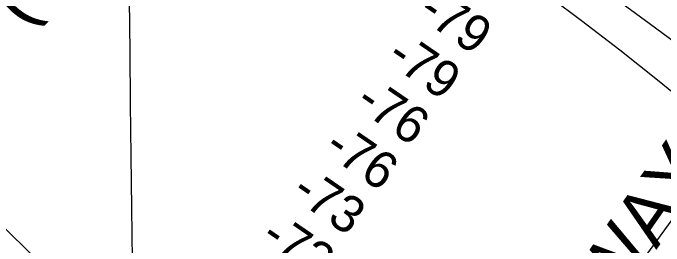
# Model space of a CAD drawing. Extents: x 3677843 to 3715951, y 511991 to 537744.
# Drawn here: x 3702906 to 3704089, y 525909 to 526332 of the extents above; entities that cross this region are included whole.
import ezdxf

# ---------------------------------------------------------------- set-up
doc = ezdxf.new("R2010")
doc.units = 0
for name, color, linetype in [('V-CHAN-NAID', 7, 'Continuous'), ('V-GRID-MAJR', 7, 'Continuous'), ('V-RIVR-RANG', 7, 'Continuous'), ('V-TOPO-MINR', 7, 'Continuous')]:
    doc.layers.add(name, color=color, linetype=linetype)

msp = doc.modelspace()

# ---------------------------------------------------------------- linework, layer by layer
at = {"layer": 'V-GRID-MAJR'}
msp.add_spline([(3703218.92, 517647.956), (3703148.433, 523705.434), (3703077.91, 529765.996), (3703007.387, 535826.572), (3703007.3510000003, 535829.642)], degree=3, dxfattribs=at)
at = {"layer": 'V-RIVR-RANG'}
msp.add_line((3704433.1237, 526407.0437), (3703995.9044000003, 525810.0183), dxfattribs=at)
at = {"layer": 'V-TOPO-MINR'}
for points in [[(3704159.43616302, 526241.7119882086), (3704062.6309694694, 526312.9711639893), (3703884.3712275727, 526443.8775103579), (3703876.6119075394, 526449.5699938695), (3703868.84901394, 526455.2575950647), (3703861.0807599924, 526460.9378727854), (3703853.3089324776, 526466.6132681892), (3703840.552053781, 526475.9197890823), (3703839.1549324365, 526476.9368083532), (3703837.7564071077, 526477.9518890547), (3703836.355775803, 526478.9640619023), (3703834.953740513, 526479.9742961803), (3703807.9037207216, 526499.4224865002), (3703792.9505467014, 526510.1198987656), (3703777.9639399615, 526520.7700291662), (3703762.9271841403, 526531.3492367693), (3703747.8569955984, 526541.8811625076), (3702740.8017380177, 527242.1350626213)], [(3704145.3690603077, 526155.1988949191), (3704077.678328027, 526210.4986301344), (3704008.978378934, 526264.5394753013), (3703939.6056186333, 526317.7410604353), (3703829.093831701, 526400.8831888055), (3703814.4224552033, 526411.815828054), (3703799.685087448, 526422.657898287), (3703784.848732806, 526433.364114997), (3703769.9463869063, 526443.9797626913), (3703532.6251687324, 526611.3968378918), (3703398.731368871, 526705.2455977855), (3703264.4624785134, 526798.5510899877), (3703129.6309524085, 526891.041680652), (3702994.4243358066, 526982.9890036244), (3702721.541115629, 527167.3573117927)], [(3702606.7634092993, 526216.8571063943), (3703199.634063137, 525641.346697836), (3703219.6956947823, 525625.2985430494), (3703239.838807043, 525609.3541442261), (3703260.104140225, 525593.565379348), (3703280.450954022, 525577.8803704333), (3704052.6413453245, 524820.4814481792), (3704058.0404569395, 524816.4816091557), (3704063.4704464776, 524812.5246726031), (3704068.9467529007, 524808.6320897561), (3704074.453937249, 524804.7824093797), (3704158.9415280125, 524746.4622697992), (3704206.645040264, 524713.3839123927), (3704254.254378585, 524680.1711679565)]]:
    msp.add_lwpolyline(points, dxfattribs=at)

# ---------------------------------------------------------------- texts
at = {"layer": 'V-CHAN-NAID'}
for s, height, rotation, p in [('ARABI TERMINAL (90.7) (5)', 100.000002, 44.81098398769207, (3702101.517609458, 525495.8244440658)), ('SOUTHERN RAILWAY', 100.00000199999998, 55.1691283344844, (3703383.61535985, 524907.8760057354))]:
    msp.add_text(s, height=height, rotation=rotation, dxfattribs=at).set_placement(p)
at = {"layer": 'V-RIVR-RANG'}
for s, p in [('-79', (3703638.612064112, 526327.14354716)), ('-79', (3703581.9080641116, 526244.7745471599)), ('-76', (3703524.987421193, 526162.5535813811)), ('-76', (3703468.2844211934, 526080.184581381)), ('-73', (3703408.968706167, 525999.602992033)), ('-72', (3703352.7009920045, 525916.9359235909))]:
    msp.add_text(s, height=67.00000000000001, rotation=325.5980277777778, dxfattribs=at).set_placement(p)

doc.saveas('drawing.dxf')
